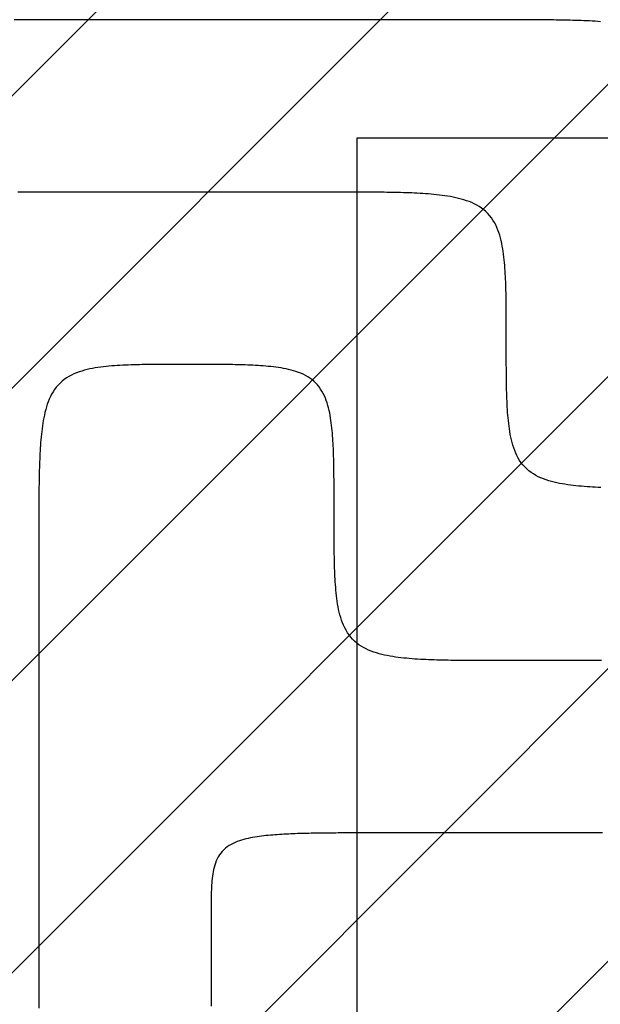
# Model space of a CAD drawing. Extents: x 997 to 109698, y 921 to 94021.
# Tile 286 of 656: x 7646 to 8320, y 38053 to 39196. Entities that reach past the tile are written whole.
import ezdxf

# ---------------------------------------------------------------- set-up
doc = ezdxf.new("R2010")
doc.units = 0
doc.header["$MEASUREMENT"] = 0
for name, color, linetype in [('12', 7, 'CONTINUOUS'), ('28', 7, 'CONTINUOUS'), ('39', 7, 'CONTINUOUS')]:
    doc.layers.add(name, color=color, linetype=linetype)

msp = doc.modelspace()

# ---------------------------------------------------------------- linework, layer by layer
at = {"layer": '12', "color": 5}
for points in [[(8211.10386, 39196.318341), (8203.960014, 39196.318341), (8196.816168, 39196.318341), (8189.672322, 39196.318341), (8182.528476, 39196.318341), (8175.38463, 39196.318341), (8168.240783, 39196.318341), (8161.096937, 39196.318341), (8153.953091, 39196.318341), (8146.809245, 39196.318341), (8139.665399, 39196.318341), (8132.521553, 39196.318341), (8125.377706, 39196.318341), (8118.23386, 39196.318341), (8111.090014, 39196.318341), (8103.946168, 39196.318341), (8096.802322, 39196.318341), (8089.658476, 39196.318341), (8082.51463, 39196.318341), (8075.370783, 39196.318341), (8068.226937, 39196.318341), (8061.083091, 39196.318341), (8053.939245, 39196.318341), (8046.795399, 39196.318341), (8039.651553, 39196.318341), (8032.507706, 39196.318341), (8025.36386, 39196.318341), (8018.220014, 39196.318341), (8011.076168, 39196.318341), (8003.932322, 39196.318341), (7996.788476, 39196.318341), (7989.64463, 39196.318341), (7982.500783, 39196.318341), (7975.356937, 39196.318341), (7968.213091, 39196.318341), (7961.069245, 39196.318341), (7953.925399, 39196.318341), (7946.781553, 39196.318341), (7939.637707, 39196.318341), (7932.49386, 39196.318341), (7925.350014, 39196.318341), (7918.206168, 39196.318341), (7911.062322, 39196.318341), (7903.918476, 39196.318341), (7896.77463, 39196.318341), (7889.630783, 39196.318341), (7882.486937, 39196.318341), (7875.343091, 39196.318341), (7868.199245, 39196.318341), (7861.055399, 39196.318341), (7853.911553, 39196.318341), (7846.767706, 39196.318341), (7839.62386, 39196.318341), (7832.480014, 39196.318341), (7825.336168, 39196.318341), (7818.192322, 39196.318341), (7811.048476, 39196.318341), (7803.90463, 39196.318341), (7796.760783, 39196.318341), (7789.616937, 39196.318341), (7782.473091, 39196.318341), (7775.329245, 39196.318341), (7768.185399, 39196.318341), (7761.041553, 39196.318341), (7753.897707, 39196.318341), (7746.75386, 39196.318341), (7739.610014, 39196.318341), (7732.466168, 39196.318341), (7725.322322, 39196.318341), (7718.178476, 39196.318341), (7711.03463, 39196.318341), (7703.890784, 39196.318341), (7696.746937, 39196.318341), (7689.603091, 39196.318341), (7682.459245, 39196.318341), (7675.315399, 39196.318341), (7668.171553, 39196.318341), (7661.027707, 39196.318341), (7653.883861, 39196.318341), (7646.740014, 39196.318341), (7639.596168, 39196.318341)], [(8320.579478, 39194.170912), (8317.366878, 39194.411736), (8314.152437, 39194.628324), (8310.936465, 39194.82289), (8307.719273, 39194.997641), (8304.501171, 39195.154785), (8301.282471, 39195.296535), (8298.063421, 39195.424785), (8294.844081, 39195.540481), (8291.624476, 39195.644377), (8288.404629, 39195.737229), (8285.184565, 39195.819795), (8281.964306, 39195.892832), (8278.743877, 39195.957095), (8275.523302, 39196.013344), (8272.302604, 39196.06233), (8269.081807, 39196.104815), (8265.860935, 39196.141553), (8262.640012, 39196.173302), (8259.419062, 39196.200812), (8256.198097, 39196.224611), (8252.97712, 39196.244984), (8249.756132, 39196.262193), (8246.535134, 39196.276502), (8243.314127, 39196.288178), (8240.093114, 39196.297485), (8236.872094, 39196.304688), (8233.651069, 39196.310051), (8230.43004, 39196.313839), (8227.209009, 39196.31632), (8223.987977, 39196.317754), (8220.766945, 39196.318408), (8217.545914, 39196.318547), (8214.324885, 39196.318437), (8211.10386, 39196.318341)], [(7839.62386, 38796.318342), (7836.406943, 38796.318475), (7833.190029, 38796.318555), (7829.973119, 38796.318094), (7826.756213, 38796.316609), (7823.53931, 38796.313617), (7820.322409, 38796.308635), (7817.105511, 38796.301177), (7813.888615, 38796.290759), (7810.671722, 38796.276896), (7807.45483, 38796.259106), (7804.237941, 38796.236906), (7801.021052, 38796.209808), (7797.804165, 38796.177331), (7794.587283, 38796.138928), (7791.370457, 38796.093491), (7788.153757, 38796.039627), (7784.937256, 38795.975934), (7781.721028, 38795.901011), (7778.505143, 38795.813457), (7775.289675, 38795.711875), (7772.074695, 38795.594863), (7768.860276, 38795.461021), (7765.646491, 38795.308952), (7762.433411, 38795.137251), (7759.221182, 38794.94423), (7756.010359, 38794.726546), (7752.801642, 38794.480285), (7749.595731, 38794.201525), (7746.393325, 38793.886347), (7743.195126, 38793.530833), (7740.001832, 38793.131063), (7736.814143, 38792.683115), (7733.632763, 38792.18307), (7730.45939, 38791.625421), (7727.298291, 38791.000581), (7724.154142, 38790.298318), (7721.031618, 38789.508397), (7717.935395, 38788.620584), (7714.870147, 38787.624649), (7711.840558, 38786.510356), (7708.854451, 38785.268012), (7705.927402, 38783.889235), (7703.076164, 38782.365849), (7700.31749, 38780.689675), (7697.668132, 38778.852538), (7695.144766, 38776.846403), (7692.759516, 38774.672052), (7690.517452, 38772.343904), (7688.423042, 38769.877547), (7686.480754, 38767.288568), (7684.695054, 38764.592555), (7683.06932, 38761.804776), (7681.596951, 38758.937547), (7680.265992, 38756.001611), (7679.064435, 38753.007689), (7677.980271, 38749.966502), (7677.001494, 38746.888775), (7676.116126, 38743.785183), (7675.314298, 38740.663209), (7674.589531, 38737.525193), (7673.935651, 38734.373011), (7673.346486, 38731.208542), (7672.815862, 38728.033664), (7672.337606, 38724.850253), (7671.905546, 38721.660182), (7671.513524, 38718.465328), (7671.156735, 38715.267025), (7670.832743, 38712.065676), (7670.539351, 38708.861592), (7670.274366, 38705.655074), (7670.035592, 38702.446437), (7669.820832, 38699.235984), (7669.627892, 38696.024026), (7669.454575, 38692.81087), (7669.298687, 38689.596822), (7669.158032, 38686.382192), (7669.030754, 38683.167221), (7668.915939, 38679.951963), (7668.812835, 38676.736444), (7668.720691, 38673.520684), (7668.638756, 38670.304711), (7668.566276, 38667.088545), (7668.502502, 38663.872211), (7668.44668, 38660.655733), (7668.398061, 38657.439133), (7668.355891, 38654.222436), (7668.31942, 38651.005666), (7668.287896, 38647.788845), (7668.260575, 38644.571997), (7668.236936, 38641.355135), (7668.216702, 38638.13826), (7668.199611, 38634.921375), (7668.1854, 38631.70448), (7668.173805, 38628.487577), (7668.164563, 38625.270667), (7668.157411, 38622.053749), (7668.152086, 38618.836827), (7668.148325, 38615.619903), (7668.145864, 38612.402974), (7668.144441, 38609.186045), (7668.143792, 38605.969117), (7668.143655, 38602.752188), (7668.143765, 38599.535263), (7668.14386, 38596.318342)], [(8011.103861, 38624.358342), (8011.103964, 38627.331069), (8011.104058, 38630.303801), (8011.103817, 38633.276531), (8011.102914, 38636.249264), (8011.101026, 38639.221994), (8011.097826, 38642.194723), (8011.092988, 38645.167447), (8011.086187, 38648.140167), (8011.077098, 38651.112883), (8011.065396, 38654.085594), (8011.050754, 38657.058296), (8011.032847, 38660.030989), (8011.011349, 38663.003672), (8010.985936, 38665.976346), (8010.956258, 38668.949008), (8010.921631, 38671.921632), (8010.881123, 38674.894186), (8010.833799, 38677.866634), (8010.77872, 38680.838933), (8010.714949, 38683.811052), (8010.641549, 38686.782954), (8010.557582, 38689.754599), (8010.462112, 38692.72595), (8010.354202, 38695.696974), (8010.232913, 38698.667631), (8010.097309, 38701.637886), (8009.946285, 38704.607663), (8009.77762, 38707.576639), (8009.588638, 38710.544382), (8009.37666, 38713.510467), (8009.139009, 38716.474464), (8008.873007, 38719.435947), (8008.575975, 38722.394485), (8008.245237, 38725.34965), (8007.878113, 38728.301015), (8007.471889, 38731.248133), (8007.022009, 38734.189671), (8006.521312, 38737.123037), (8005.962433, 38740.04554), (8005.338011, 38742.954494), (8004.640682, 38745.847209), (8003.863085, 38748.721), (8002.997857, 38751.573174), (8002.03734, 38754.400014), (8000.972006, 38757.191256), (7999.791595, 38759.934077), (7998.485848, 38762.615646), (7997.044501, 38765.223135), (7995.457295, 38767.743718), (7993.71526, 38770.164745), (7991.821532, 38772.475269), (7989.785862, 38774.665273), (7987.618066, 38776.724744), (7985.327962, 38778.643678), (7982.925369, 38780.412073), (7980.420876, 38782.02492), (7977.827088, 38783.490299), (7975.156943, 38784.818409), (7972.423372, 38786.019448), (7969.639312, 38787.103618), (7966.817696, 38788.081118), (7963.969581, 38788.961638), (7961.099235, 38789.753024), (7958.209392, 38790.462709), (7955.302785, 38791.098122), (7952.382149, 38791.666698), (7949.450216, 38792.175866), (7946.509722, 38792.633059), (7943.56334, 38793.045584), (7940.612595, 38793.41839), (7937.65796, 38793.754261), (7934.69987, 38794.055902), (7931.738759, 38794.326023), (7928.775063, 38794.567325), (7925.809215, 38794.782517), (7922.841651, 38794.974308), (7919.872805, 38795.145398), (7916.903112, 38795.298497), (7913.932919, 38795.435927), (7910.962315, 38795.558855), (7907.991335, 38795.668229), (7905.020019, 38795.764993), (7902.048403, 38795.8501), (7899.076524, 38795.924495), (7896.104422, 38795.989126), (7893.132133, 38796.044942), (7890.159695, 38796.09289), (7887.187145, 38796.133918), (7884.214521, 38796.168976), (7881.241861, 38796.199004), (7878.269187, 38796.224714), (7875.296503, 38796.246463), (7872.32381, 38796.264581), (7869.351108, 38796.279398), (7866.378399, 38796.29124), (7863.405684, 38796.300438), (7860.432963, 38796.307323), (7857.460239, 38796.312222), (7854.487511, 38796.315463), (7851.514781, 38796.317376), (7848.54205, 38796.318292), (7845.569319, 38796.318539), (7842.596589, 38796.318447), (7839.62386, 38796.318342)], [(8211.103861, 38452.398341), (8207.882836, 38452.398245), (8204.661807, 38452.398136), (8201.440776, 38452.398275), (8198.219744, 38452.39893), (8194.998712, 38452.400364), (8191.777681, 38452.402843), (8188.556652, 38452.406632), (8185.335627, 38452.411996), (8182.114607, 38452.419197), (8178.893593, 38452.428504), (8175.672587, 38452.44018), (8172.451589, 38452.454489), (8169.230601, 38452.471698), (8166.009624, 38452.49207), (8162.788659, 38452.515872), (8159.567709, 38452.54338), (8156.346786, 38452.575129), (8153.125914, 38452.611868), (8149.905117, 38452.654352), (8146.684419, 38452.70334), (8143.463844, 38452.759587), (8140.243415, 38452.823851), (8137.023156, 38452.896887), (8133.803092, 38452.979455), (8130.583245, 38453.072306), (8127.36364, 38453.176202), (8124.1443, 38453.291897), (8120.92525, 38453.420148), (8117.70655, 38453.561897), (8114.488448, 38453.719042), (8111.271255, 38453.893792), (8108.055284, 38454.088358), (8104.840842, 38454.304948), (8101.628243, 38454.545771), (8098.417796, 38454.813038), (8095.209812, 38455.108956), (8092.004602, 38455.435738), (8088.802476, 38455.795591), (8085.603861, 38456.191019), (8082.410161, 38456.626992), (8079.223267, 38457.109713), (8076.045071, 38457.645387), (8072.877469, 38458.240231), (8069.722354, 38458.900451), (8066.58162, 38459.632257), (8063.457163, 38460.441862), (8060.351472, 38461.335864), (8057.272448, 38462.324396), (8054.230858, 38463.419457), (8051.237497, 38464.633072), (8048.30316, 38465.977256), (8045.43864, 38467.464034), (8042.65476, 38469.105327), (8039.964087, 38470.906951), (8037.381916, 38472.865152), (8034.923786, 38474.975336), (8032.605232, 38477.232908), (8030.441791, 38479.633278), (8028.447456, 38482.171061), (8026.621853, 38484.833549), (8024.956797, 38487.60405), (8023.44403, 38490.465834), (8022.07529, 38493.402168), (8020.842315, 38496.39632), (8019.736613, 38499.433008), (8018.748417, 38502.504874), (8017.867522, 38505.60728), (8017.083727, 38508.735582), (8016.386829, 38511.885138), (8015.766622, 38515.051306), (8015.212906, 38518.229445), (8014.716242, 38521.415395), (8014.271335, 38524.607586), (8013.874281, 38527.805321), (8013.521178, 38531.007905), (8013.208123, 38534.214644), (8012.931214, 38537.424841), (8012.686548, 38540.637798), (8012.470221, 38543.852824), (8012.278335, 38547.069219), (8012.107618, 38550.286449), (8011.956424, 38553.504376), (8011.823356, 38556.722929), (8011.707023, 38559.942036), (8011.60603, 38563.161627), (8011.518983, 38566.38163), (8011.44449, 38569.601971), (8011.381156, 38572.822582), (8011.327587, 38576.043387), (8011.28239, 38579.264319), (8011.244174, 38582.485302), (8011.211853, 38585.706292), (8011.184887, 38588.927283), (8011.162793, 38592.148277), (8011.145091, 38595.369271), (8011.131298, 38598.590269), (8011.120932, 38601.811267), (8011.113511, 38605.032268), (8011.108555, 38608.253273), (8011.10558, 38611.47428), (8011.104105, 38614.695291), (8011.103648, 38617.916304), (8011.103727, 38621.137321), (8011.103861, 38624.358342)], [(7668.14386, 38596.318342), (7668.14386, 38573.510649), (7668.14386, 38550.702957), (7668.14386, 38527.895265), (7668.14386, 38505.087572), (7668.14386, 38482.27988), (7668.14386, 38459.472188), (7668.14386, 38436.664495), (7668.14386, 38413.856803), (7668.14386, 38391.049111), (7668.14386, 38368.241418), (7668.14386, 38345.433726), (7668.14386, 38322.626035), (7668.14386, 38299.818341), (7668.14386, 38277.010649), (7668.14386, 38254.202958), (7668.14386, 38231.395264), (7668.14386, 38208.587572), (7668.14386, 38185.779881), (7668.14386, 38162.972187), (7668.14386, 38140.164495), (7668.14386, 38117.356804), (7668.14386, 38094.549112), (7668.14386, 38071.741418), (7668.14386, 38048.933727)], [(8321.813091, 38452.398341), (8318.556938, 38452.398341), (8315.300783, 38452.398341), (8312.04463, 38452.398341), (8308.788476, 38452.398341), (8305.532322, 38452.398341), (8302.276168, 38452.398341), (8299.020014, 38452.398341), (8295.76386, 38452.398341), (8292.507707, 38452.398341), (8289.251553, 38452.398341), (8285.995399, 38452.398341), (8282.739245, 38452.398341), (8279.483091, 38452.398341), (8276.226937, 38452.398341), (8272.970783, 38452.398341), (8269.71463, 38452.398341), (8266.458476, 38452.398341), (8263.202322, 38452.398341), (8259.946168, 38452.398341), (8256.690014, 38452.398341), (8253.43386, 38452.398341), (8250.177707, 38452.398341), (8246.921553, 38452.398341), (8243.665399, 38452.398341), (8240.409245, 38452.398341), (8237.153091, 38452.398341), (8233.896938, 38452.398341), (8230.640784, 38452.398341), (8227.38463, 38452.398341), (8224.128476, 38452.398341), (8220.872322, 38452.398341), (8217.616168, 38452.398341), (8214.360014, 38452.398341), (8211.103861, 38452.398341)]]:
    msp.add_lwpolyline(points, dxfattribs=at)
at = {"layer": '12', "color": 6}
for points in [[(7668.14386, 38996.318341), (7664.681564, 38996.318463), (7661.219265, 38996.318572), (7657.756965, 38996.318287), (7654.294665, 38996.317229), (7650.832366, 38996.315015), (7647.37007, 38996.311263), (7643.907777, 38996.305594)], [(8011.103861, 38996.318341), (8007.806168, 38996.318341), (8004.508476, 38996.318341), (8001.210784, 38996.318341), (7997.913091, 38996.318341), (7994.615399, 38996.318341), (7991.317707, 38996.318341), (7988.020014, 38996.318341), (7984.722322, 38996.318341), (7981.42463, 38996.318341), (7978.126937, 38996.318341), (7974.829245, 38996.318341), (7971.531553, 38996.318341), (7968.23386, 38996.318341), (7964.936168, 38996.318341), (7961.638476, 38996.318341), (7958.340784, 38996.318341), (7955.043091, 38996.318341), (7951.745399, 38996.318341), (7948.447707, 38996.318341), (7945.150014, 38996.318341), (7941.852322, 38996.318341), (7938.55463, 38996.318341), (7935.256937, 38996.318341), (7931.959245, 38996.318341), (7928.661553, 38996.318341), (7925.36386, 38996.318341), (7922.066168, 38996.318341), (7918.768476, 38996.318341), (7915.470784, 38996.318341), (7912.173091, 38996.318341), (7908.875399, 38996.318341), (7905.577707, 38996.318341), (7902.280014, 38996.318341), (7898.982322, 38996.318341), (7895.68463, 38996.318341), (7892.386937, 38996.318341), (7889.089245, 38996.318341), (7885.791553, 38996.318341), (7882.49386, 38996.318341), (7879.196168, 38996.318341), (7875.898476, 38996.318341), (7872.600783, 38996.318341), (7869.303091, 38996.318341), (7866.005399, 38996.318341), (7862.707707, 38996.318341), (7859.410014, 38996.318341), (7856.112322, 38996.318341), (7852.81463, 38996.318341), (7849.516937, 38996.318341), (7846.219245, 38996.318341), (7842.921553, 38996.318341), (7839.62386, 38996.318341), (7836.326168, 38996.318341), (7833.028476, 38996.318341), (7829.730784, 38996.318341), (7826.433091, 38996.318341), (7823.135399, 38996.318341), (7819.837706, 38996.318341), (7816.540014, 38996.318341), (7813.242322, 38996.318341), (7809.94463, 38996.318341), (7806.646937, 38996.318341), (7803.349245, 38996.318341), (7800.051553, 38996.318341), (7796.75386, 38996.318341), (7793.456168, 38996.318341), (7790.158476, 38996.318341), (7786.860783, 38996.318341), (7783.563091, 38996.318341), (7780.265399, 38996.318341), (7776.967706, 38996.318341), (7773.670014, 38996.318341), (7770.372322, 38996.318341), (7767.07463, 38996.318341), (7763.776937, 38996.318341), (7760.479245, 38996.318341), (7757.181553, 38996.318341), (7753.88386, 38996.318341), (7750.586168, 38996.318341), (7747.288476, 38996.318341), (7743.990784, 38996.318341), (7740.693091, 38996.318341), (7737.395399, 38996.318341), (7734.097706, 38996.318341), (7730.800014, 38996.318341), (7727.502322, 38996.318341), (7724.204629, 38996.318341), (7720.906937, 38996.318341), (7717.609245, 38996.318341), (7714.311553, 38996.318341), (7711.01386, 38996.318341), (7707.716168, 38996.318341), (7704.418476, 38996.318341), (7701.120784, 38996.318341), (7697.823091, 38996.318341), (7694.525399, 38996.318341), (7691.227707, 38996.318341), (7687.930014, 38996.318341), (7684.632322, 38996.318341), (7681.33463, 38996.318341), (7678.036937, 38996.318341), (7674.739245, 38996.318341), (7671.441553, 38996.318341), (7668.14386, 38996.318341)], [(8211.103861, 38824.358342), (8211.103994, 38827.579363), (8211.104073, 38830.800379), (8211.103616, 38834.021393), (8211.102141, 38837.242404), (8211.099166, 38840.46341), (8211.09421, 38843.684414), (8211.086789, 38846.905415), (8211.076424, 38850.126415), (8211.06263, 38853.347413), (8211.044928, 38856.568407), (8211.022835, 38859.789399), (8210.995868, 38863.010391), (8210.963547, 38866.231381), (8210.925331, 38869.452365), (8210.880135, 38872.673296), (8210.826566, 38875.894103), (8210.763231, 38879.114712), (8210.688738, 38882.335054), (8210.601691, 38885.555056), (8210.500698, 38888.774646), (8210.384365, 38891.993755), (8210.251298, 38895.212309), (8210.100103, 38898.430235), (8209.929386, 38901.647464), (8209.7375, 38904.86386), (8209.521173, 38908.078884), (8209.276507, 38911.291842), (8208.999598, 38914.502038), (8208.686543, 38917.708777), (8208.33344, 38920.911361), (8207.936386, 38924.109098), (8207.491479, 38927.301287), (8206.994816, 38930.487237), (8206.441099, 38933.665378), (8205.820893, 38936.831546), (8205.123994, 38939.981102), (8204.340199, 38943.109403), (8203.459304, 38946.211808), (8202.471108, 38949.283676), (8201.365406, 38952.320362), (8200.132432, 38955.314514), (8198.763691, 38958.25085), (8197.250923, 38961.112632), (8195.585868, 38963.883135), (8193.760265, 38966.545623), (8191.76593, 38969.083406), (8189.602489, 38971.483774), (8187.283935, 38973.741347), (8184.825805, 38975.85153), (8182.243634, 38977.809731), (8179.55296, 38979.611357), (8176.769081, 38981.252648), (8173.904562, 38982.739426), (8170.970224, 38984.083612), (8167.976863, 38985.297225), (8164.935273, 38986.392288), (8161.856249, 38987.380818), (8158.750558, 38988.274822), (8155.626101, 38989.084425), (8152.485367, 38989.816232), (8149.330252, 38990.476453), (8146.16265, 38991.071295), (8142.984454, 38991.606971), (8139.79756, 38992.08969), (8136.60386, 38992.525663), (8133.405245, 38992.921091), (8130.203119, 38993.280944), (8126.997909, 38993.607726), (8123.789925, 38993.903646), (8120.579478, 38994.170913), (8117.366878, 38994.411736), (8114.152437, 38994.628326), (8110.936465, 38994.822891), (8107.719273, 38994.99764), (8104.501172, 38995.154785), (8101.282471, 38995.296534), (8098.063421, 38995.424785), (8094.844081, 38995.540482), (8091.624476, 38995.644376), (8088.404629, 38995.737229), (8085.184565, 38995.819795), (8081.964306, 38995.892833), (8078.743877, 38995.957095), (8075.523302, 38996.013344), (8072.302604, 38996.06233), (8069.081807, 38996.104816), (8065.860935, 38996.141555), (8062.640013, 38996.173302), (8059.419062, 38996.200811), (8056.198097, 38996.224612), (8052.97712, 38996.244984), (8049.756132, 38996.262193), (8046.535134, 38996.276503), (8043.314128, 38996.288178), (8040.093114, 38996.297485), (8036.872094, 38996.304689), (8033.651069, 38996.310052), (8030.43004, 38996.313839), (8027.20901, 38996.31632), (8023.987977, 38996.317754), (8020.766945, 38996.318409), (8017.545914, 38996.318548), (8014.324885, 38996.318436), (8011.103861, 38996.318341)], [(8320.92525, 38653.420148), (8317.706549, 38653.561897), (8314.488448, 38653.719042), (8311.271256, 38653.893793), (8308.055284, 38654.088357), (8304.840843, 38654.304947), (8301.628243, 38654.54577), (8298.417796, 38654.813037), (8295.209812, 38655.108956), (8292.004602, 38655.435738), (8288.802476, 38655.795591), (8285.603861, 38656.19102), (8282.410161, 38656.626992), (8279.223267, 38657.109712), (8276.045071, 38657.645387), (8272.877469, 38658.240231), (8269.722354, 38658.90045), (8266.58162, 38659.632257), (8263.457163, 38660.441861), (8260.351473, 38661.335866), (8257.272449, 38662.324396), (8254.230859, 38663.419457), (8251.237497, 38664.633072), (8248.30316, 38665.977256), (8245.43864, 38667.464034), (8242.654761, 38669.105327), (8239.964087, 38670.906951), (8237.381916, 38672.865152), (8234.923786, 38674.975335), (8232.605232, 38677.232909), (8230.441791, 38679.633277), (8228.447456, 38682.17106), (8226.621853, 38684.833549), (8224.956798, 38687.60405), (8223.44403, 38690.465834), (8222.075289, 38693.402167), (8220.842315, 38696.39632), (8219.736613, 38699.433006), (8218.748417, 38702.504874), (8217.867522, 38705.60728), (8217.083727, 38708.735581), (8216.386828, 38711.885137), (8215.766622, 38715.051305), (8215.212905, 38718.229445), (8214.716242, 38721.415395), (8214.271335, 38724.607585), (8213.874281, 38727.805322), (8213.521178, 38731.007905), (8213.208123, 38734.214644), (8212.931214, 38737.42484), (8212.686548, 38740.637799), (8212.470221, 38743.852824), (8212.278335, 38747.069218), (8212.107619, 38750.286449), (8211.956423, 38753.504375), (8211.823356, 38756.722928), (8211.707023, 38759.942036), (8211.60603, 38763.161626), (8211.518983, 38766.38163), (8211.44449, 38769.601971), (8211.381155, 38772.822581), (8211.327586, 38776.043386), (8211.28239, 38779.264317), (8211.244174, 38782.485301), (8211.211853, 38785.706291), (8211.184886, 38788.927283), (8211.162793, 38792.148276), (8211.145091, 38795.36927), (8211.131297, 38798.590268), (8211.120932, 38801.811266), (8211.113511, 38805.032268), (8211.108555, 38808.253273), (8211.10558, 38811.47428), (8211.104105, 38814.695291), (8211.103648, 38817.916303), (8211.103727, 38821.13732), (8211.103861, 38824.358342)], [(8068.14386, 38252.398341), (8065.524047, 38252.398381), (8062.904236, 38252.398447), (8060.284426, 38252.398456), (8057.664617, 38252.398325), (8055.044809, 38252.397969), (8052.425001, 38252.397307), (8049.805194, 38252.396256), (8047.185387, 38252.394731), (8044.56558, 38252.392652), (8041.945772, 38252.389933), (8039.325964, 38252.386492), (8036.706156, 38252.382247), (8034.086346, 38252.377114), (8031.466536, 38252.371009), (8028.846724, 38252.36385), (8026.22691, 38252.355556), (8023.607095, 38252.34604), (8020.987277, 38252.335222), (8018.367458, 38252.323015), (8015.747636, 38252.309314), (8013.127819, 38252.293905), (8010.508012, 38252.276552), (8007.88822, 38252.257018), (8005.268451, 38252.235068), (8002.648709, 38252.210463), (8000.029001, 38252.182969), (7997.409334, 38252.15235), (7994.789712, 38252.118367), (7992.170144, 38252.080787), (7989.550633, 38252.039372), (7986.931187, 38251.993885), (7984.311812, 38251.94409), (7981.692513, 38251.88975), (7979.073297, 38251.830631), (7976.45417, 38251.766487), (7973.835159, 38251.696857), (7971.216311, 38251.621048), (7968.597674, 38251.53835), (7965.979296, 38251.44806), (7963.361225, 38251.34947), (7960.743509, 38251.241874), (7958.126196, 38251.124566), (7955.509335, 38250.996839), (7952.892974, 38250.857985), (7950.277161, 38250.7073), (7947.661943, 38250.544077), (7945.04737, 38250.36761), (7942.433552, 38250.176942), (7939.820849, 38249.970166), (7937.209677, 38249.745136), (7934.600454, 38249.499714), (7931.993597, 38249.231756), (7929.389523, 38248.93912), (7926.788651, 38248.619664), (7924.191398, 38248.271247), (7921.59818, 38247.891727), (7919.009422, 38247.478949), (7916.426184, 38247.029369), (7913.850733, 38246.536824), (7911.285466, 38245.994858), (7908.732782, 38245.397019), (7906.195081, 38244.736848), (7903.674759, 38244.007896), (7901.174217, 38243.203705), (7898.696675, 38242.317431), (7896.252069, 38241.339026), (7893.853614, 38240.25688), (7891.514546, 38239.059375), (7889.248099, 38237.734891), (7887.06751, 38236.271808), (7884.986112, 38234.661304), (7883.017712, 38232.9082), (7881.17626, 38231.021476), (7879.475708, 38229.01011), (7877.930006, 38226.883081), (7876.550078, 38224.650157), (7875.329625, 38222.325584), (7874.256265, 38219.925188), (7873.317611, 38217.464798), (7872.501275, 38214.960244), (7871.794945, 38212.426909), (7871.187497, 38209.873338), (7870.668736, 38207.302714), (7870.22849, 38204.718068), (7869.85659, 38202.122438), (7869.542865, 38199.518858), (7869.277167, 38196.910352), (7869.051493, 38194.299059), (7868.86173, 38191.685499), (7868.704175, 38189.070025), (7868.575127, 38186.452987), (7868.470884, 38183.834737), (7868.387744, 38181.215626), (7868.322005, 38178.596007), (7868.270013, 38175.976224), (7868.229233, 38173.35645), (7868.198272, 38170.736691), (7868.175791, 38168.116939), (7868.160447, 38165.497191), (7868.1509, 38162.877443), (7868.145809, 38160.257689), (7868.143832, 38157.637923), (7868.14363, 38155.018142), (7868.14386, 38152.398342)], [(8322.666937, 38252.398341), (8319.959245, 38252.398341), (8317.251553, 38252.398341), (8314.54386, 38252.398341), (8311.836168, 38252.398341), (8309.128476, 38252.398341), (8306.420784, 38252.398341), (8303.713091, 38252.398341), (8301.005399, 38252.398341), (8298.297707, 38252.398341), (8295.590014, 38252.398341), (8292.882322, 38252.398341), (8290.17463, 38252.398341), (8287.466937, 38252.398341), (8284.759245, 38252.398341), (8282.051553, 38252.398341), (8279.343861, 38252.398341), (8276.636168, 38252.398341), (8273.928476, 38252.398341), (8271.220784, 38252.398341), (8268.513091, 38252.398341), (8265.805399, 38252.398341), (8263.097707, 38252.398341), (8260.390014, 38252.398341), (8257.682322, 38252.398341), (8254.97463, 38252.398341), (8252.266937, 38252.398341), (8249.559245, 38252.398341), (8246.851553, 38252.398341), (8244.14386, 38252.398341), (8241.436168, 38252.398341), (8238.728476, 38252.398341), (8236.020783, 38252.398341), (8233.313091, 38252.398341), (8230.605399, 38252.398341), (8227.897707, 38252.398341), (8225.190014, 38252.398341), (8222.482322, 38252.398341), (8219.77463, 38252.398341), (8217.066937, 38252.398341), (8214.359245, 38252.398341), (8211.651553, 38252.398341), (8208.94386, 38252.398341), (8206.236168, 38252.398341), (8203.528476, 38252.398341), (8200.820783, 38252.398341), (8198.113091, 38252.398341), (8195.405399, 38252.398341), (8192.697707, 38252.398341), (8189.990014, 38252.398341), (8187.282322, 38252.398341), (8184.57463, 38252.398341), (8181.866937, 38252.398341), (8179.159245, 38252.398341), (8176.451553, 38252.398341), (8173.743861, 38252.398341), (8171.036168, 38252.398341), (8168.328476, 38252.398341), (8165.620784, 38252.398341), (8162.913091, 38252.398341), (8160.205399, 38252.398341), (8157.497707, 38252.398341), (8154.790014, 38252.398341), (8152.082322, 38252.398341), (8149.37463, 38252.398341), (8146.666937, 38252.398341), (8143.959245, 38252.398341), (8141.251553, 38252.398341), (8138.54386, 38252.398341), (8135.836168, 38252.398341), (8133.128476, 38252.398341), (8130.420783, 38252.398341), (8127.713091, 38252.398341), (8125.005399, 38252.398341), (8122.297707, 38252.398341), (8119.590014, 38252.398341), (8116.882322, 38252.398341), (8114.17463, 38252.398341), (8111.466937, 38252.398341), (8108.759245, 38252.398341), (8106.051553, 38252.398341), (8103.34386, 38252.398341), (8100.636168, 38252.398341), (8097.928476, 38252.398341), (8095.220783, 38252.398341), (8092.513091, 38252.398341), (8089.805399, 38252.398341), (8087.097707, 38252.398341), (8084.390014, 38252.398341), (8081.682322, 38252.398341), (8078.97463, 38252.398341), (8076.266937, 38252.398341), (8073.559245, 38252.398341), (8070.851553, 38252.398341), (8068.14386, 38252.398341)], [(7868.14386, 38152.398342), (7868.14386, 38149.513725), (7868.14386, 38146.62911), (7868.14386, 38143.744495), (7868.14386, 38140.85988), (7868.14386, 38137.975265), (7868.14386, 38135.090648), (7868.14386, 38132.206033), (7868.14386, 38129.321418), (7868.14386, 38126.436803), (7868.14386, 38123.552187), (7868.14386, 38120.667571), (7868.14386, 38117.782956), (7868.14386, 38114.898341), (7868.14386, 38112.013726), (7868.14386, 38109.12911), (7868.14386, 38106.244494), (7868.14386, 38103.359879), (7868.14386, 38100.475264), (7868.14386, 38097.590649), (7868.14386, 38094.706033), (7868.14386, 38091.821418), (7868.14386, 38088.936802), (7868.14386, 38086.052187), (7868.14386, 38083.167572), (7868.14386, 38080.282956), (7868.14386, 38077.398341), (7868.14386, 38074.513725), (7868.14386, 38071.62911), (7868.14386, 38068.744496), (7868.14386, 38065.859879), (7868.14386, 38062.975264), (7868.14386, 38060.090648), (7868.14386, 38057.206034), (7868.14386, 38054.321419), (7868.14386, 38051.436802)]]:
    msp.add_lwpolyline(points, dxfattribs=at)
at = {"layer": '28', "color": 2}
for p, q in [((6772.636205, 37904.433714), (8649.155728, 39780.953238)), ((6772.636205, 37565.022459), (8988.566983, 39780.953238)), ((6772.636205, 37225.611205), (9302.636205, 39755.611205)), ((6772.636205, 38243.844969), (8229.744473, 39700.953237)), ((6772.636205, 36886.19995), (9587.389493, 39700.953237)), ((6772.636205, 36546.788695), (9926.800748, 39700.953237))]:
    msp.add_line(p, q, dxfattribs=at)
at = {"layer": '39', "color": 141, "linetype": 'Continuous'}
for p, q in [((8037.636205, 39058.951041), (8037.636205, 35370.953237)), ((8397.636205, 39058.951041), (8037.636205, 39058.951041))]:
    msp.add_line(p, q, dxfattribs=at)

doc.saveas('drawing.dxf')
